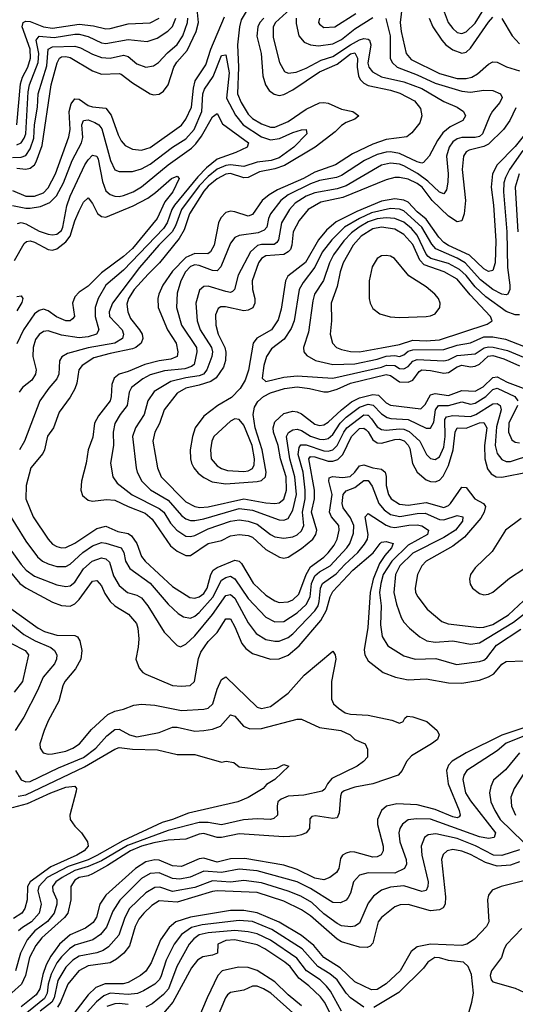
# Model space of a CAD drawing. Header units: inches. Extents: x 990535 to 1117859, y 769386 to 892122.
# Tile 604 of 656: x 1096123 to 1098351, y 803480 to 807903. Entities that reach past the tile are written whole.
import ezdxf

# ---------------------------------------------------------------- set-up
doc = ezdxf.new("R2010")
doc.units = ezdxf.units.IN
doc.header["$MEASUREMENT"] = 0
doc.layers.add('B0890', color=7, linetype='Continuous')

msp = doc.modelspace()

# ---------------------------------------------------------------- linework, layer by layer
at = {"layer": 'B0890', "color": 5}
for points, elevation in [([(1097355.2, 807964.8), (1097272.6, 807890), (1097262.7, 807870), (1097262.7, 807822.7), (1097290.1, 807710), (1097314, 807670), (1097330, 807662), (1097366.4, 807666.4), (1097410, 807684.2), (1097478.8, 807721.2), (1097530, 807736.9), (1097609.7, 807790.3), (1097650, 807811.5), (1097670, 807818.3), (1097690, 807815.1), (1097695.7, 807810), (1097701.1, 807790), (1097687.7, 807707.7), (1097692, 807690), (1097708.6, 807668.6), (1097750, 807645.7), (1097850, 807623.3), (1097930, 807594), (1098030, 807535.8), (1098090, 807509.2), (1098118.5, 807490), (1098126.9, 807470), (1098114.4, 807450), (1098058, 807422), (1098025.8, 807394.2), (1098000.6, 807359.4), (1097963.6, 807290), (1097938.2, 807261.8), (1097930, 807258.6), (1097910, 807264.7), (1097830, 807301.9), (1097790, 807309), (1097770, 807307.8), (1097730, 807296.8), (1097672.9, 807270), (1097570, 807202.1), (1097546.7, 807193.3), (1097470, 807180.3), (1097430, 807164.9), (1097330, 807115.8), (1097296.6, 807090), (1097250.7, 807030), (1097240.8, 807010), (1097233.2, 806970), (1097222.5, 806957.5), (1097194.2, 806945.8), (1097110, 806933.4), (1097090, 806924.9), (1097070, 806898.1), (1097026.8, 806793.2), (1097010, 806774.9), (1096990, 806775.4), (1096930, 806798.9), (1096910, 806800.8), (1096890, 806793.9), (1096867.6, 806770), (1096846.6, 806730), (1096830, 806674.7), (1096827.2, 806610), (1096850.1, 806530), (1096917.8, 806430), (1096919.3, 806410), (1096906.4, 806353.6), (1096895.7, 806344.3), (1096865.3, 806334.7), (1096774.5, 806325.5), (1096710, 806307.5), (1096676.2, 806290), (1096626.1, 806250), (1096615.3, 806230), (1096605.5, 806170), (1096574.2, 806130), (1096550.5, 806089.5), (1096543.7, 806050), (1096544.8, 805990), (1096530.7, 805910), (1096541.3, 805850), (1096560.4, 805820.4), (1096627.9, 805767.9), (1096750, 805707.3), (1096770.1, 805690), (1096801.4, 805641.4), (1096829.1, 805609.1), (1096870, 805583), (1096890, 805580.9), (1096910, 805585.6), (1096970, 805615.4), (1097070, 805650.3), (1097110, 805655.9), (1097150, 805650.9), (1097190, 805636.9), (1097250, 805589.7), (1097270, 805579.1), (1097310, 805574), (1097350, 805579.5), (1097370, 805588.5), (1097390, 805606.5), (1097400.4, 805630), (1097393.9, 805690), (1097406.4, 805750), (1097406.6, 805790), (1097397.3, 805870), (1097375, 805950), (1097378.5, 805981.5), (1097386.8, 805993.2), (1097410, 805992.9), (1097490, 805966.3), (1097510, 805964.6), (1097530, 805970), (1097550.3, 805989.7), (1097579.4, 806050), (1097594.1, 806070), (1097670, 806127.8), (1097686.9, 806126.9), (1097690, 806126.4), (1097705, 806110), (1097730, 806074.1), (1097750, 806061.8), (1097770, 806058.7), (1097830, 806064.6), (1097850, 806062.8), (1097873.2, 806053.2), (1097921.8, 806010), (1097951.3, 805950), (1097970, 805931.8), (1097990, 805927.5), (1098010, 805938.4), (1098030, 805982.8), (1098035.2, 806030), (1098033.5, 806106.5), (1098041.8, 806118.2), (1098070, 806125.4), (1098150, 806120.2), (1098174, 806130), (1098250, 806176.6), (1098270, 806178.5), (1098283.5, 806170), (1098287.4, 806150), (1098266.5, 806073.5), (1098261.1, 805990), (1098270, 805954), (1098290, 805927.4), (1098310, 805918.9), (1098330, 805918.1), (1098425.6, 805950)], 2840), ([(1097845.8, 807990), (1097833.9, 807890), (1097837.8, 807850), (1097859.9, 807750), (1097883, 807723), (1098010, 807661.5), (1098090, 807638.9), (1098130, 807638.2), (1098154.9, 807645.1), (1098180.8, 807659.2), (1098230, 807702.6), (1098250, 807713.5), (1098270, 807712), (1098310.7, 807690.7), (1098370, 807672.3)], 2880), ([(1098021.9, 807961.9), (1098049.3, 807890), (1098070, 807862.7), (1098090, 807845.6), (1098110, 807840.8), (1098130, 807847.9), (1098170, 807886.3), (1098209.9, 807950)], 2940), ([(1096110, 807235.3), (1096150, 807230.6), (1096170, 807235), (1096188.7, 807250), (1096196.2, 807263.7), (1096223, 807337), (1096264.1, 807610), (1096291.6, 807708.4), (1096301.5, 807730), (1096310, 807736.1), (1096330, 807737.7), (1096350, 807732.8), (1096450, 807672.8), (1096490, 807658.6), (1096570, 807661.6), (1096578.4, 807658.4), (1096630, 807619.6), (1096710, 807569.2), (1096724.5, 807564.5), (1096750, 807567.6), (1096770, 807582.2), (1096790.5, 807609.5), (1096815.8, 807690), (1096828.7, 807711.3), (1096875.6, 807764.4), (1096916.4, 807850), (1096927.1, 807890), (1096920.1, 807950)], 2820), ([(1097140.3, 807939.7), (1097118.6, 807901.4), (1097111, 807870), (1097102.6, 807790), (1097106.6, 807690), (1097101.4, 807570), (1097118.3, 807530), (1097150, 807477.6), (1097170, 807458.3), (1097210, 807434.4), (1097250, 807420.1), (1097270, 807420.1), (1097330, 807445.5), (1097410, 807500.1), (1097470, 807528.4), (1097490, 807531), (1097510, 807526.9), (1097570, 807500.4), (1097620.7, 807490), (1097647.2, 807470), (1097630, 807456), (1097590, 807441), (1097570, 807427.4), (1097541.2, 807398.8), (1097451.7, 807330), (1097313.1, 807246.9), (1097270, 807232), (1097200.3, 807219.7), (1097150, 807193.7), (1097130, 807191.6), (1097070, 807212.1), (1097050, 807209.3), (1097010, 807187.4), (1096970, 807155.1), (1096950, 807132.6), (1096885.7, 807030), (1096861.5, 806958.5), (1096839.8, 806920.2), (1096751.6, 806810), (1096699.8, 806760.2), (1096637.1, 806690), (1096611.5, 806650), (1096605, 806625), (1096608.7, 806590), (1096621.1, 806561.1), (1096661.9, 806510), (1096672.6, 806490), (1096676.3, 806470), (1096668.5, 806450), (1096644.9, 806430), (1096630, 806423.6), (1096530, 806403.7), (1096456.6, 806383.4), (1096404, 806350), (1096388.8, 806330), (1096379.4, 806270), (1096370, 806245), (1096350, 806207.4), (1096300.7, 806139.3), (1096274.7, 806070), (1096248, 806032), (1096234.2, 805970), (1096226.6, 805953.4), (1096172.8, 805890), (1096151.5, 805810), (1096150.6, 805750), (1096183.6, 805670), (1096250, 805569.5), (1096270, 805547.4), (1096290, 805535.8), (1096310, 805531), (1096330, 805532.5), (1096370, 805551.9), (1096470, 805617.5), (1096510, 805628.3), (1096563.3, 805603.3), (1096610, 805594.5), (1096624.7, 805584.7), (1096648.7, 805550), (1096670.8, 805490.8), (1096687.4, 805470), (1096810, 805356.7), (1096887, 805307), (1096910, 805303.7), (1096930, 805309.7), (1096950, 805325), (1096965.3, 805350), (1096982.2, 805410), (1096992.1, 805430), (1097010, 805442.2), (1097090, 805474.7), (1097110, 805470.7), (1097120.4, 805460.4), (1097172.1, 805372.1), (1097230, 805318), (1097270, 805291.9), (1097290, 805285.1), (1097330, 805288.1), (1097350, 805297.2), (1097377.8, 805322.2), (1097410.2, 805410), (1097430, 805445.4), (1097490, 805488.2), (1097510, 805508.4), (1097537.2, 805542.8), (1097550, 805570), (1097559.5, 805610), (1097556.9, 805630), (1097524.6, 805670), (1097515.4, 805690), (1097527.1, 805770), (1097512.3, 805830), (1097514.8, 805845.2), (1097529.7, 805850.3), (1097574.2, 805845.8), (1097608.7, 805851.3), (1097630, 805869.7), (1097650, 805898.5), (1097670, 805903.4), (1097710, 805889.8), (1097750, 805883), (1097766, 805870), (1097770.6, 805850.6), (1097770.1, 805809.9), (1097780.8, 805770), (1097793.5, 805750), (1097830, 805726.1), (1097870, 805721.7), (1097950, 805733.8), (1098030, 805711.2), (1098050, 805720.2), (1098059.5, 805730), (1098110, 805802.7), (1098130, 805801.6), (1098168.6, 805750), (1098208.6, 805730), (1098216.5, 805716.5), (1098211.1, 805691.1), (1098195.9, 805664.1), (1098122.4, 805577.6), (1098070, 805538.3), (1097949.5, 805470), (1097931.3, 805450), (1097910.7, 805410), (1097900.4, 805350), (1097902.9, 805330), (1097912.6, 805310), (1097954.7, 805254.7), (1098020, 805200), (1098048.7, 805188.7), (1098190, 805173.2), (1098210, 805173.6), (1098250, 805186.3), (1098320.1, 805230), (1098388, 805292)], 2780), ([(1097470.2, 807910), (1097466.1, 807890), (1097470, 807881.7), (1097490, 807866.9), (1097539.7, 807870), (1097633.8, 807930)], 2880), ([(1096090, 807135.1), (1096150, 807110.4), (1096190, 807109.3), (1096230, 807125.5), (1096250, 807147.8), (1096283.5, 807210), (1096344.1, 807375.9), (1096349.2, 807410), (1096345.1, 807490), (1096354.7, 807525.3), (1096370, 807547.3), (1096390, 807545.6), (1096430, 807517.4), (1096450, 807510.5), (1096510, 807504.8), (1096534.3, 807474.3), (1096564.8, 807384.8), (1096578.4, 807358.4), (1096597.6, 807337.6), (1096630, 807320.6), (1096670, 807316.9), (1096710, 807329), (1096850, 807428.3), (1096870, 807455.3), (1096895.8, 807510), (1096904.4, 807595.6), (1096912.3, 807627.7), (1096960, 807700), (1096981.5, 807770), (1097044, 807916)], 2780), ([(1096090, 807283.2), (1096130, 807284.8), (1096150, 807293.3), (1096170, 807322.6), (1096186.9, 807370), (1096189.8, 807430.2), (1096203.2, 807510), (1096205.2, 807570), (1096245.4, 807694.6), (1096250.4, 807770), (1096270, 807779.9), (1096370, 807784), (1096396.8, 807776.8), (1096450, 807747.6), (1096490, 807732.8), (1096530, 807730.4), (1096590, 807742.5), (1096610, 807737.4), (1096650, 807704.7), (1096690, 807689.2), (1096724.6, 807695.4), (1096746.1, 807710), (1096786.8, 807753.2), (1096830, 807790.5), (1096856.8, 807830), (1096877.9, 807890), (1096878.1, 807910)], 2840), ([(1096110, 807340.1), (1096130, 807350.1), (1096143.4, 807370), (1096150, 807390), (1096160.8, 807579.2), (1096167.5, 807610), (1096206, 807710), (1096208.2, 807750), (1096197.1, 807810), (1096210, 807827.8), (1096277.1, 807822.9), (1096370, 807837.9), (1096390, 807836.8), (1096430, 807826.5), (1096490, 807799.2), (1096510, 807796), (1096610, 807813.3), (1096695.9, 807804.1), (1096740.6, 807819.4), (1096789.3, 807850.7), (1096810, 807872.5), (1096824.4, 807910)], 2860), ([(1096110.2, 807429.8), (1096126.3, 807613.7), (1096135.8, 807644.2), (1096159.5, 807690), (1096170.7, 807730), (1096169.1, 807770), (1096133.2, 807870), (1096137.7, 807890), (1096150, 807896.1), (1096170, 807894.2), (1096230, 807871), (1096270, 807864.9), (1096390, 807882.5), (1096454.7, 807874.7), (1096510, 807862.1), (1096530, 807862.3), (1096610, 807883.5), (1096710, 807888), (1096749.9, 807910)], 2880), ([(1097219.6, 807910), (1097202.9, 807890), (1097193.7, 807870), (1097189.2, 807829.2), (1097209.1, 807750), (1097216.2, 807650), (1097227.8, 807610), (1097245, 807585), (1097267.4, 807567.4), (1097290, 807562.4), (1097310, 807566), (1097350, 807586.8), (1097470, 807667.6), (1097550, 807702.9), (1097610, 807749.4), (1097630, 807753), (1097641.3, 807730), (1097639.5, 807690), (1097645.9, 807650), (1097654, 807634), (1097670, 807617.9), (1097690, 807607.7), (1097790, 807585.8), (1097831.9, 807571.9), (1097897.5, 807537.5), (1097924.4, 807504.4), (1097930.5, 807470), (1097921.2, 807438.8), (1097885, 807395), (1097863.1, 807376.9), (1097770, 807364), (1097710, 807344.1), (1097619.4, 807300.6), (1097542.2, 807250), (1097450, 807218.3), (1097398.8, 807190), (1097281.7, 807138.3), (1097243.8, 807116.2), (1097212.9, 807090), (1097170, 807028.2), (1097150, 807020.4), (1097090, 807039.6), (1097070, 807042.1), (1097050, 807036), (1097027, 807013), (1097016.1, 806990), (1096996.4, 806890), (1096980.4, 806859.6), (1096968.7, 806851.3), (1096910, 806851.7), (1096870, 806833.8), (1096810, 806773.3), (1096767, 806710), (1096748, 806670), (1096743.4, 806650), (1096745.2, 806610), (1096787.1, 806510), (1096826.2, 806450), (1096834.1, 806410), (1096830.1, 806390), (1096802.9, 806377.1), (1096750, 806370), (1096685.9, 806354.1), (1096610, 806322.1), (1096570, 806310.7), (1096548, 806292), (1096536.7, 806263.3), (1096534.7, 806210), (1096529.3, 806190), (1096476.5, 806123.5), (1096459.4, 806090), (1096452.2, 806027.8), (1096431.3, 805970), (1096421.5, 805910), (1096400.8, 805830), (1096397.4, 805790), (1096405, 805765), (1096430, 805743.9), (1096450, 805739.6), (1096512.8, 805747.2), (1096550, 805744.7), (1096610, 805715.9), (1096686.8, 805686.8), (1096718.7, 805658.7), (1096800.1, 805540.1), (1096830, 805515.9), (1096870, 805496), (1096890, 805495.7), (1096970, 805549.4), (1097030, 805564.1), (1097070, 805584), (1097110, 805590.4), (1097150, 805586.5), (1097170, 805579), (1097230, 805523.3), (1097291.2, 805488.8), (1097310, 805484.7), (1097330, 805488), (1097390, 805527.7), (1097440.6, 805570), (1097454.4, 805590), (1097458.1, 805610), (1097435.3, 805690), (1097447.7, 805750), (1097448.1, 805790), (1097422.2, 805930), (1097430, 805939.9), (1097450, 805939.4), (1097510, 805919), (1097530, 805919.9), (1097552.3, 805927.7), (1097575.1, 805950), (1097614.7, 806030), (1097650, 806066.5), (1097670, 806067.8), (1097680.2, 806060.2), (1097690, 806051.2), (1097710, 806015.7), (1097730, 806002), (1097750, 806000.3), (1097810, 806017), (1097830, 806018.1), (1097850.7, 806010.7), (1097870, 805990.9), (1097876.6, 805976.6), (1097889, 805909), (1097910, 805870.8), (1097950, 805835.6), (1097970, 805828.2), (1097990, 805826.9), (1098010, 805834.3), (1098027.1, 805852.9), (1098050, 805900.4), (1098072.1, 805970), (1098080.2, 806050), (1098090, 806069.6), (1098130, 806067.5), (1098190, 806092.2), (1098210, 806093.9), (1098223.5, 806070), (1098212.3, 805990), (1098213.4, 805930), (1098225.9, 805885.9), (1098242.3, 805862.3), (1098265.5, 805850), (1098290, 805848.5), (1098411.2, 805871.2)], 2820), ([(1097768.6, 807908.6), (1097787.7, 807830), (1097788.1, 807730), (1097797.2, 807710), (1097819.4, 807690), (1097910, 807655.5), (1097990, 807618.1), (1098110, 807581.6), (1098150, 807577.2), (1098210, 807586.1), (1098250, 807583.8), (1098283.9, 807570), (1098292.6, 807552.6), (1098282.1, 807530), (1098248.9, 807491.1), (1098236.6, 807470), (1098203.4, 807390), (1098190, 807378.4), (1098170, 807372.8), (1098110, 807373), (1098090, 807367.4), (1098070, 807353.2), (1098054, 807330), (1098041, 807290), (1098048.6, 807210), (1098047.3, 807172.7), (1098041.5, 807138.5), (1098030, 807120.3), (1098010, 807128.5), (1097957.9, 807177.9), (1097911.5, 807211.5), (1097850, 807245.9), (1097830, 807253.6), (1097790, 807257.9), (1097750, 807248.9), (1097590, 807156.3), (1097550, 807143.4), (1097450, 807125.4), (1097410, 807109.3), (1097361.2, 807078.8), (1097335.5, 807050), (1097299.5, 806990), (1097285.8, 806914.2), (1097278.4, 806901.6), (1097266.6, 806893.4), (1097210, 806892.7), (1097191.9, 806888.1), (1097160.5, 806859.5), (1097105.1, 806754.9), (1097088.7, 806691.3), (1097078.9, 806681.1), (1097070, 806677.1), (1097050, 806681.5), (1096970, 806705.9), (1096950, 806703.8), (1096931.8, 806688.2), (1096914.4, 806630), (1096920.1, 806550), (1096934.6, 806510), (1096985.4, 806430), (1096989.4, 806410), (1096986.6, 806390), (1096964.5, 806330), (1096949.1, 806310.9), (1096930, 806302.8), (1096870, 806294.5), (1096802, 806278), (1096727.2, 806232.8), (1096698.8, 806190), (1096682.2, 806130), (1096643.8, 806070), (1096629.3, 806030), (1096647.1, 805890), (1096651.6, 805870), (1096672.1, 805830), (1096711.1, 805791.1), (1096790, 805744.7), (1096850, 805675.7), (1096870, 805661), (1096890, 805653.4), (1096910, 805652.7), (1096950, 805661), (1097110, 805707.5), (1097170, 805699.1), (1097290, 805656.5), (1097310, 805655.4), (1097330, 805662.9), (1097350, 805700.2), (1097366.7, 805770), (1097359.4, 805850), (1097336.6, 805930), (1097322.7, 806030), (1097331.7, 806048.3), (1097350, 806059.7), (1097370, 806062.8), (1097390, 806057), (1097430, 806032.1), (1097470, 806019), (1097490, 806016.3), (1097510, 806021.4), (1097530, 806040.1), (1097563.3, 806090), (1097590, 806117), (1097650, 806162.1), (1097690, 806176.1), (1097711.8, 806171.8), (1097750, 806131.8), (1097775.5, 806115.5), (1097790.8, 806110.8), (1097870, 806106.6), (1097950, 806067.6), (1097970, 806068.3), (1097984.9, 806095.1), (1097992.5, 806150), (1098006.1, 806170), (1098050, 806170.3), (1098110, 806185.6), (1098150, 806175.4), (1098170, 806179.7), (1098218.9, 806210), (1098250, 806241.8), (1098270, 806247.9), (1098349.5, 806210), (1098361.9, 806190)], 2860), ([(1097366.2, 807910), (1097365, 807885), (1097378.4, 807830), (1097401.8, 807801.8), (1097430, 807789.5), (1097465.5, 807785.5), (1097530, 807793.4), (1097570, 807813.4), (1097630, 807861.6), (1097710, 807911.9)], 2860), ([(1097963.2, 807910), (1097980.8, 807870), (1098021, 807810), (1098038.2, 807790), (1098070, 807766.6), (1098110, 807752.1), (1098130, 807757), (1098150, 807774.6), (1098230, 807891.5), (1098250, 807913.2)], 2920), ([(1098290, 807907.2), (1098337.3, 807830), (1098370, 807794.2)], 2920), ([(1096090, 807067.3), (1096150, 807055.4), (1096170, 807055.7), (1096216.5, 807063.5), (1096258.5, 807081.5), (1096288, 807112), (1096320.1, 807170), (1096358.9, 807270), (1096399.9, 807350), (1096405.9, 807374.1), (1096401.5, 807430), (1096410, 807450.5), (1096430, 807452.1), (1096460.5, 807440.5), (1096477.8, 807430), (1096492, 807412), (1096530.4, 807270.4), (1096550, 807227.7), (1096570, 807221.1), (1096630, 807220.8), (1096670, 807232.2), (1096710, 807253.2), (1096810, 807330.4), (1096870, 807367.9), (1096906.7, 807410), (1096942.2, 807490), (1096946.8, 807570), (1096952.9, 807590), (1096992.7, 807647.3), (1097030, 807742), (1097050, 807744.4), (1097064, 807664), (1097052.8, 807550), (1097093.6, 807473.6), (1097127.4, 807430), (1097210, 807376.5), (1097250, 807363.4), (1097290.5, 807369.5), (1097350, 807396), (1097390, 807407.3), (1097410.7, 807410), (1097413.5, 807390), (1097355.9, 807330), (1097290, 807281.6), (1097254, 807270), (1097190, 807262.3), (1097130, 807243.1), (1097070.2, 807250.2), (1097050, 807247.7), (1097010, 807231.4), (1096970, 807198.6), (1096930, 807156.9), (1096849.6, 807050), (1096823.7, 806976.3), (1096807.9, 806950), (1096748.6, 806890), (1096661.4, 806790), (1096540.5, 806630), (1096524.5, 806590), (1096525.8, 806570), (1096582.7, 806510), (1096590.1, 806490), (1096584.7, 806470), (1096550.7, 806449.3), (1096430, 806428.2), (1096337.4, 806402.6), (1096312.4, 806387.6), (1096302.3, 806370), (1096298, 806310), (1096289.6, 806290), (1096253, 806247), (1096213.9, 806190), (1096143.6, 806010), (1096121.4, 805970)], 2760), ([(1096112.7, 806987.3), (1096130, 806991.1), (1096150, 806985.8), (1096210, 806952.8), (1096250, 806939.5), (1096270, 806935.8), (1096290, 806938.7), (1096310, 806955.9), (1096317.4, 806970), (1096334.2, 807065.8), (1096349, 807110), (1096416, 807250), (1096430, 807272.8), (1096450, 807293.4), (1096470, 807290.1), (1096475.5, 807275.5), (1096495.1, 807175.1), (1096510, 807133.4), (1096530, 807116.8), (1096550, 807109.5), (1096570, 807107.9), (1096590, 807112.7), (1096632.8, 807130), (1096670, 807152), (1096790, 807250.9), (1096894.9, 807325.1), (1096915.2, 807344.8), (1096940.1, 807379.9), (1096990, 807466.7), (1097010, 807481.7), (1097034.1, 807434.1), (1097150.9, 807350), (1097145.3, 807330), (1097094.3, 807305.7), (1097010, 807276.4), (1096962.4, 807237.6), (1096923, 807197), (1096818.1, 807070), (1096806.4, 807050), (1096786.4, 806990), (1096770, 806964.3), (1096590, 806777.5), (1096510.5, 806710), (1096475.3, 806650), (1096462.6, 806610), (1096461.4, 806570), (1096478, 806510), (1096467.8, 806490), (1096430, 806478.6), (1096390, 806473.8), (1096310, 806486.1), (1096250, 806504.9), (1096230, 806501.6), (1096210, 806488.2), (1096194.3, 806465.7), (1096182.7, 806430), (1096182.4, 806390), (1096196.9, 806330), (1096194.3, 806310), (1096176.8, 806283.2), (1096135.8, 806250), (1096120.8, 806230)], 2740), ([(1098352.9, 807507.1), (1098326.2, 807450), (1098297.9, 807410), (1098230, 807343.9), (1098210, 807332.6), (1098142.8, 807317.2), (1098130.4, 807309.6), (1098118.4, 807290), (1098112.2, 807230), (1098126.7, 807090), (1098120.7, 807030), (1098110, 806998.4), (1098090, 806994.1), (1098050, 807020.7), (1097977.8, 807090), (1097931.5, 807150), (1097910, 807167.2), (1097870, 807186.6), (1097830, 807193.8), (1097810, 807194), (1097770, 807183.8), (1097575.4, 807104.6), (1097476.9, 807083.1), (1097419.2, 807050), (1097379.5, 807000.5), (1097351.5, 806950), (1097345.5, 806890), (1097339.6, 806870), (1097330, 806859.6), (1097310, 806847.7), (1097230, 806842.3), (1097210.5, 806829.5), (1097196.8, 806810), (1097167.2, 806730), (1097169.2, 806690), (1097180.3, 806650), (1097180.3, 806630), (1097170.9, 806609.1), (1097150, 806597.3), (1097130, 806595.4), (1097047.4, 806612.6), (1097027.7, 806612.3), (1097014.9, 806605.1), (1097003.4, 806576.6), (1097003.8, 806530), (1097014.7, 806490), (1097045.2, 806430), (1097050.1, 806409.9), (1097048.3, 806371.7), (1097038.3, 806341.7), (1097005.4, 806294.6), (1096982.1, 806277.9), (1096930, 806260.5), (1096870, 806248), (1096830, 806225.2), (1096772.8, 806150), (1096751.6, 806088.4), (1096730.4, 806049.6), (1096721.3, 806010), (1096742, 805890), (1096759.3, 805850), (1096870, 805737.3), (1096910, 805715.6), (1096931.9, 805711.9), (1096970, 805714.3), (1097130, 805751.2), (1097230, 805732.1), (1097270, 805729.1), (1097290, 805732.8), (1097310, 805748.6), (1097322.9, 805790), (1097320.5, 805850), (1097295.7, 805930), (1097285.2, 805990), (1097264.2, 806050), (1097262.8, 806070), (1097270, 806096.6), (1097310, 806133.2), (1097350, 806144.7), (1097370, 806141.5), (1097390, 806132), (1097450, 806086.1), (1097470, 806080.6), (1097490, 806082.8), (1097510, 806094.5), (1097569.1, 806150.9), (1097613.8, 806186.2), (1097650, 806203.8), (1097710, 806218.4), (1097735.8, 806215.8), (1097770, 806182.1), (1097790, 806171), (1097925.6, 806154.4), (1097946.1, 806173.9), (1097970, 806216.9), (1097990, 806223.3), (1098050, 806215.3), (1098110, 806236.7), (1098170, 806233.8), (1098205.8, 806254.2), (1098250, 806296.2), (1098270, 806298.7), (1098314.3, 806274.3), (1098386.9, 806246.9)], 2880), ([(1098430, 807431.9), (1098350, 807333.5), (1098270, 807250), (1098248.7, 807210), (1098242.6, 807150), (1098253.6, 807070), (1098263.5, 806910), (1098260.2, 806810), (1098250, 806776.2), (1098230, 806771), (1098210, 806783.1), (1098145.1, 806845.1), (1098050, 806888.4), (1098030, 806901.6), (1098006.4, 806926.4), (1097950, 807006.6), (1097910, 807039.7), (1097870, 807082.3), (1097850, 807092.2), (1097810, 807097.5), (1097750, 807087.1), (1097638.3, 807041.7), (1097545.8, 806994.2), (1097502.8, 806957.2), (1097466, 806914), (1097407.6, 806812.4), (1097328.6, 806750), (1097318.4, 806730), (1097298.1, 806601.9), (1097285, 806555), (1097255.3, 806510), (1097188.3, 806471.7), (1097173.1, 806450), (1097151.7, 806328.3), (1097135.9, 806284.1), (1097113.4, 806246.6), (1097074.8, 806205.2), (1097014, 806170), (1096950, 806121.9), (1096912, 806070), (1096899.2, 806030), (1096889.3, 805970), (1096890, 805930.8), (1096895.4, 805910), (1096905.2, 805890), (1096925.7, 805865.7), (1096950, 805846.7), (1096987.4, 805827.4), (1097050, 805817.7), (1097191, 805829), (1097210, 805833.3), (1097227.7, 805850), (1097230.8, 805870), (1097213.1, 805970), (1097181.7, 806070), (1097172.6, 806130), (1097177.9, 806162.1), (1097192.9, 806187.1), (1097219.5, 806210), (1097250, 806226.4), (1097313.5, 806246.5), (1097370, 806252.8), (1097426.3, 806246.3), (1097490, 806230.4), (1097510, 806231.3), (1097550, 806243), (1097610, 806270.2), (1097770, 806308.7), (1097790, 806305), (1097830, 806275.5), (1097870, 806275.1), (1097890, 806283.2), (1097918.1, 806321.9), (1097930, 806330.3), (1097970, 806327.4), (1098030, 806314.8), (1098050, 806318.5), (1098090, 806343.9), (1098110, 806350.3), (1098150, 806344), (1098170, 806345.7), (1098190, 806355.5), (1098229, 806391), (1098250, 806393.6), (1098299.2, 806379.2), (1098370, 806347.5)], 2920), ([(1098384.7, 807315.3), (1098324.9, 807230), (1098306.2, 807193.8), (1098300.1, 807170), (1098298.4, 807130), (1098313.4, 806950), (1098315.9, 806790), (1098326.7, 806710), (1098326.9, 806690), (1098318, 806670), (1098310, 806666.5), (1098290, 806669.9), (1098250, 806690.6), (1098194.7, 806734.7), (1098125.3, 806810), (1098090, 806831), (1097994, 806874), (1097975, 806895), (1097931.4, 806971.4), (1097850, 807044), (1097830, 807051.3), (1097790, 807054.2), (1097705, 807035), (1097650.1, 807010), (1097583, 806970), (1097525.6, 806914.4), (1097482, 806858), (1097449.7, 806790.3), (1097397.6, 806722.4), (1097379.9, 806690), (1097356.3, 806550), (1097343.8, 806516.2), (1097311.8, 806468.2), (1097255.2, 806424.8), (1097232, 806390), (1097220.3, 806350), (1097212.4, 806292.4), (1097230, 806277.9), (1097310, 806296.5), (1097370, 806302.2), (1097530, 806292.4), (1097750, 806341.5), (1097771.4, 806351.4), (1097809.2, 806349.2), (1097830, 806335.6), (1097850, 806334.5), (1097870, 806344.8), (1097890, 806368.3), (1097910, 806375.8), (1098030, 806370.5), (1098050, 806374.1), (1098090, 806393.6), (1098170, 806401.9), (1098210.9, 806429.1), (1098230, 806433.7), (1098251.8, 806431.8), (1098316.3, 806416.3), (1098387.2, 806387.2)], 2940), ([(1096099, 806821), (1096143.4, 806896.6), (1096153.7, 806906.3), (1096170, 806909.7), (1096190, 806902.9), (1096250, 806871), (1096270, 806868.1), (1096290, 806873.8), (1096330, 806905.1), (1096348.9, 806930), (1096370, 806999.8), (1096390, 807043.9), (1096410, 807083.2), (1096430, 807102.2), (1096450, 807076.9), (1096472.7, 807032.7), (1096490, 807018.5), (1096510, 807015.6), (1096633, 807067), (1096698.7, 807101.3), (1096734, 807126), (1096805.3, 807190), (1096830, 807199.6), (1096839.6, 807190), (1096811.3, 807130), (1096775.8, 807084.2), (1096740.1, 807010), (1096630, 806874.4), (1096590, 806838.3), (1096490, 806766.3), (1096430, 806705.9), (1096390, 806678.5), (1096370, 806658.1), (1096360.2, 806630), (1096368.8, 806570), (1096360.6, 806559.4), (1096350, 806550.4), (1096329.6, 806550.4), (1096288.1, 806568.1), (1096250, 806595.5), (1096230, 806602.1), (1096210, 806596.7), (1096190, 806580.7), (1096139.7, 806510), (1096110, 806447.3)], 2720), ([(1098368.8, 807210), (1098350.6, 807150), (1098362, 806950)], 2960), ([(1098370, 806577.2), (1098350, 806577.1), (1098310, 806592.3), (1098218.3, 806658.3), (1098170, 806702.9), (1098130, 806754.2), (1098100.7, 806780.7), (1098050, 806807.1), (1097970.5, 806830), (1097959.4, 806839.4), (1097949.6, 806850), (1097910, 806934.8), (1097884.7, 806964.7), (1097850, 806993.8), (1097809.2, 807009.2), (1097770, 807012.2), (1097730, 807008.5), (1097690, 806994.1), (1097648.8, 806970), (1097614.9, 806945.1), (1097580.1, 806910), (1097533.4, 806846.6), (1097515.7, 806810), (1097488.5, 806731.5), (1097448.8, 806670), (1097440.1, 806639.9), (1097420.8, 806499.2), (1097399.4, 806430), (1097400.7, 806410), (1097413.7, 806393.7), (1097452.5, 806372.5), (1097530, 806354.1), (1097630, 806356.6), (1097730, 806377.4), (1097770, 806391.4), (1097810, 806393.6), (1097830, 806390.1), (1097850, 806397.5), (1097870, 806413.1), (1097890, 806419.4), (1098030, 806420.5), (1098090, 806441), (1098150, 806450.6), (1098210, 806477.9), (1098250, 806477.5), (1098307, 806467), (1098595.6, 806355.6)], 2960), ([(1096110, 806658.6), (1096130, 806662.3), (1096136.1, 806650), (1096131.6, 806631.6), (1096110, 806595.2)], 2680), ([(1098361.4, 806170), (1098322.6, 806090), (1098320.5, 806050), (1098335.2, 806015.2), (1098350, 806005.2), (1098370, 806002.2)], 2860), ([(1096057.7, 805710), (1096150, 805559.8), (1096202.7, 805490), (1096225.9, 805470), (1096250, 805457.9), (1096290, 805447.2), (1096330, 805446.9), (1096350, 805457.2), (1096406.5, 805510), (1096450, 805539.6), (1096490, 805554.8), (1096510, 805551.5), (1096579.5, 805530), (1096591.5, 805510), (1096597.9, 805470), (1096618, 805438), (1096710, 805371.3), (1096790, 805277.8), (1096835.3, 805235.3), (1096859.9, 805219.9), (1096890, 805215.1), (1096910, 805224.1), (1096930, 805240.6), (1096991.4, 805308.6), (1097030, 805384.9), (1097050, 805397.9), (1097070, 805402.6), (1097090, 805391.8), (1097150, 805303.1), (1097230, 805219.3), (1097270, 805198.5), (1097310, 805199.6), (1097370, 805238.2), (1097410, 805276.2), (1097428, 805310), (1097435.1, 805370), (1097450, 805404.3), (1097470, 805422.7), (1097517.9, 805450), (1097593, 805530), (1097606.7, 805550), (1097623.3, 805596.7), (1097625, 805630), (1097610, 805664.6), (1097576.5, 805710), (1097572.5, 805730), (1097577.7, 805770), (1097590, 805786.1), (1097630, 805801.6), (1097670, 805833), (1097690, 805832.8), (1097707.9, 805807.9), (1097736.7, 805730), (1097760.9, 805700.9), (1097790, 805679.8), (1097831.8, 805671.8), (1097910, 805685), (1097945.9, 805685.9), (1098010, 805657), (1098030, 805655.6), (1098090, 805675.9), (1098115, 805670), (1098113.4, 805650), (1098082.3, 805610), (1098030, 805576.1), (1097890, 805506.1), (1097831.7, 805450), (1097812.2, 805410), (1097805.3, 805330), (1097816.7, 805276.7), (1097837.6, 805217.6), (1097850, 805196.3), (1097875.8, 805170), (1097921.8, 805130), (1097952.5, 805112.5), (1097990, 805106.9), (1098070, 805112.3), (1098150, 805098.3), (1098190, 805103.3), (1098343.3, 805196.7), (1098410, 805249.6)], 2760), ([(1096076, 805530), (1096130, 805455.7), (1096152.3, 805430), (1096190, 805403.7), (1096290, 805364.6), (1096330, 805356.1), (1096350, 805359.8), (1096370, 805376.8), (1096410, 805436.6), (1096448.8, 805470), (1096490, 805484.9), (1096510, 805481.2), (1096526.3, 805466.3), (1096544.7, 805404.7), (1096570, 805361.9), (1096607.5, 805330), (1096650, 805317.3), (1096670, 805305.8), (1096699.2, 805270), (1096772.1, 805152.1), (1096830, 805091.4), (1096846.2, 805086.2), (1096870, 805097.1), (1096910, 805135.5), (1096988.9, 805231.1), (1097050, 805315.7), (1097070, 805320.5), (1097090, 805304.4), (1097150, 805193.5), (1097185.2, 805145.2), (1097230, 805119.2), (1097270, 805110.5), (1097290, 805110.9), (1097330, 805127.3), (1097350, 805143.6), (1097450, 805247.5), (1097463.9, 805270), (1097469.7, 805290), (1097475.6, 805350), (1097484.1, 805370), (1097546.2, 805413.8), (1097583.9, 805456.1), (1097643.2, 805510), (1097673.2, 805546.8), (1097685.7, 805570), (1097689.7, 805590), (1097676.5, 805670), (1097690, 805684), (1097770, 805632.4), (1097790, 805624.2), (1097810, 805622.2), (1097872.7, 805632.7), (1097910, 805634.1), (1097930, 805628.8), (1097960.1, 805610), (1097955.8, 805590), (1097870, 805542.4), (1097795.7, 805470), (1097757, 805410), (1097746.6, 805370), (1097741.1, 805330), (1097747.2, 805270), (1097744.6, 805184.6), (1097752.7, 805132.7), (1097777.3, 805090), (1097850, 805046), (1097901, 805030), (1097993.2, 805033.2), (1098087.1, 805007.1), (1098190, 805019.4), (1098210, 805025.6), (1098223.5, 805036.5), (1098266.3, 805093.7), (1098375.2, 805164.8)], 2740), ([(1098377.7, 805662.3), (1098306.2, 805610), (1098246.2, 805513.8), (1098170, 805440.3), (1098150, 805411.1), (1098145.5, 805390), (1098147.9, 805367.9), (1098158.6, 805350), (1098190, 805325.5), (1098210, 805319.8), (1098230, 805321.6), (1098250, 805331.9), (1098325.3, 805394.7), (1098390, 805436.5)], 2820), ([(1096023.4, 805490), (1096123.4, 805370), (1096150, 805350.1), (1096270, 805286.3), (1096310.8, 805270.8), (1096350, 805268.6), (1096370, 805279.3), (1096390, 805298.5), (1096450, 805380.8), (1096470, 805383), (1096490, 805359.3), (1096505.4, 805325.4), (1096530, 805289.6), (1096550, 805270.5), (1096612.1, 805232.1), (1096647.5, 805190), (1096654.2, 805170), (1096658.1, 805121.9), (1096656, 805084), (1096645.5, 805030), (1096659.3, 804990), (1096675.8, 804970), (1096690, 804962.5), (1096810, 804912.5), (1096850, 804908.6), (1096888.4, 804911.6), (1096908.7, 804930), (1096927, 805033), (1096937.5, 805062.5), (1096970.4, 805109.6), (1097010.3, 805150), (1097050, 805210.8), (1097070, 805211.8), (1097090, 805176.1), (1097120.7, 805100.7), (1097138.8, 805078.8), (1097170, 805055.9), (1097250.5, 805030.5), (1097290, 805031.7), (1097330, 805047.7), (1097378.7, 805090), (1097476.6, 805203.4), (1097502.8, 805250), (1097517.9, 805310), (1097530, 805334.6), (1097620.4, 805430), (1097712.1, 805507.9), (1097743.2, 805550), (1097750, 805555.6), (1097770, 805558.5), (1097801.5, 805550), (1097794.2, 805530), (1097764, 805496), (1097740.1, 805459.9), (1097711.8, 805390), (1097698.8, 805330), (1097687.5, 805172.5), (1097671.8, 805071.8), (1097674.6, 805050), (1097690, 805022.2), (1097757, 804970), (1097812, 804950), (1097870, 804936.9), (1097950, 804941.6), (1098050, 804924.1), (1098110, 804922.6), (1098190, 804935.9), (1098230, 804950.7), (1098254.9, 804965.1), (1098290, 805007.4), (1098310, 805019.5), (1098390, 805023.5)], 2720), ([(1096044.9, 805284.9), (1096206.3, 805170), (1096234.4, 805154.4), (1096290, 805138.8), (1096370, 805136.3), (1096382, 805130), (1096393.4, 805113.4), (1096401.7, 805070), (1096397.3, 805030), (1096373.2, 804986.8), (1096325.6, 804930), (1096316.2, 804910), (1096298.4, 804841.6), (1096250, 804752.8), (1096232.1, 804710), (1096213.8, 804650), (1096214.6, 804630), (1096228.4, 804610), (1096250, 804603.8), (1096270, 804605), (1096330, 804617.7), (1096362.3, 804630), (1096391.5, 804650), (1096445.8, 804714.2), (1096518.5, 804781.5), (1096550, 804796.6), (1096590, 804805.7), (1096636.6, 804823.4), (1096670, 804828.2), (1096730, 804824), (1096850, 804799.7), (1096950, 804805.3), (1096970, 804810.5), (1096990.8, 804829.2), (1097010, 804895.4), (1097030, 804939), (1097050, 804951.6), (1097190, 804815.4), (1097210, 804809.3), (1097250, 804818.1), (1097330, 804877.4), (1097402, 804958), (1097530, 805066.4), (1097540.8, 805050), (1097544.5, 805030), (1097524, 804930), (1097525, 804850), (1097533.2, 804830), (1097555.5, 804810), (1097586.5, 804790), (1097610, 804782.7), (1097690, 804778.2), (1097795.8, 804755.8), (1097830, 804742.7), (1097846.3, 804750), (1097854, 804766), (1097865.5, 804774.5), (1097890, 804771.7), (1097952.6, 804750), (1098000.3, 804710), (1098008.5, 804690), (1098001.2, 804670), (1097974.6, 804650), (1097883.7, 804596.3), (1097862.5, 804570), (1097841.8, 804530), (1097823.6, 804510), (1097710, 804469.8), (1097630, 804455.9), (1097581.2, 804438.8), (1097570.1, 804430), (1097565.2, 804414.8), (1097559.6, 804340.4), (1097550, 804317.7), (1097530, 804314.1), (1097452.7, 804327.3), (1097435.6, 804324.4), (1097426.9, 804313.1), (1097425.5, 804270), (1097410, 804250.7), (1097390, 804241.9), (1097364.6, 804235.4), (1097310, 804232.4), (1097110, 804245.8), (1097030, 804229.4), (1097010, 804230), (1096950, 804246.7), (1096930, 804244.2), (1096870, 804222.1), (1096790, 804216.7), (1096726, 804206), (1096670, 804191.1), (1096620.2, 804170), (1096517.1, 804102.9), (1096450, 804066.4), (1096430, 804057.2), (1096390, 804049.1), (1096370, 804038.2), (1096351.9, 804010), (1096352.9, 803950), (1096338.6, 803890), (1096323.8, 803870), (1096221.6, 803778.4), (1096195.3, 803744.7), (1096166.4, 803690), (1096148.4, 803610), (1096130.1, 803570), (1096088, 803532)], 2680), ([(1096006.2, 805250), (1096141.5, 805141.5), (1096192.9, 805112.9), (1096262.8, 805082.8), (1096278.9, 805070), (1096289, 805050), (1096288.4, 805030), (1096279.2, 805010), (1096227.5, 804950), (1096202.7, 804890), (1096141.3, 804770), (1096102.5, 804710)], 2660), ([(1096082.9, 805102.9), (1096147.9, 805070), (1096162.1, 805050), (1096134.7, 804930), (1096098.5, 804881.5)], 2640), ([(1096104.5, 804530), (1096128.8, 804488.8), (1096150, 804478.7), (1096170, 804481.1), (1096297.4, 804542.6), (1096410, 804588.9), (1096465.2, 804630), (1096514.6, 804685.4), (1096550, 804714.2), (1096570, 804716.5), (1096617.1, 804690), (1096650, 804682.1), (1096750, 804701.3), (1096810, 804725), (1096830, 804725.5), (1096910, 804707.5), (1096950.1, 804710.1), (1096990, 804716.5), (1097025, 804730), (1097070, 804780.2), (1097090, 804774.4), (1097129.3, 804729.3), (1097156.9, 804716.9), (1097210, 804719.4), (1097370, 804760.8), (1097390, 804761.1), (1097470, 804723.9), (1097567, 804710), (1097607.8, 804690), (1097630, 804670.2), (1097676.4, 804650), (1097686.4, 804626.4), (1097686, 804590), (1097668, 804570), (1097640.7, 804550), (1097525.7, 804494.3), (1097506.1, 804470), (1097494.2, 804445.8), (1097482.9, 804437.1), (1097400, 804420), (1097330, 804414.6), (1097297.8, 804402.2), (1097283.4, 804390), (1097279.6, 804370), (1097281.8, 804330), (1097265.9, 804314.1), (1097250, 804309.9), (1097190, 804313.7), (1097129.2, 804309.2), (1097030, 804286.1), (1096970, 804297.5), (1096930, 804296.7), (1096790, 804261.2), (1096607.2, 804192.8), (1096490, 804125), (1096430, 804098.4), (1096370, 804081.2), (1096314.2, 804050), (1096285.8, 804030), (1096270.5, 804010), (1096271.3, 803990), (1096289, 803950), (1096289.4, 803930), (1096277.1, 803890), (1096248.1, 803851.9), (1096190.5, 803809.5), (1096156.4, 803770), (1096127, 803710), (1096104.6, 803630)], 2660), ([(1098390, 804721.6), (1098290.5, 804689.5), (1098130.1, 804610), (1098067.4, 804572.6), (1098050, 804554.9), (1098041.4, 804530), (1098049.2, 804470), (1098098.7, 804350), (1098103.7, 804330), (1098098.1, 804321.9), (1098090, 804318.4), (1098070, 804321.6), (1097990, 804355.7), (1097910, 804375.6), (1097819, 804381), (1097772.4, 804370), (1097748.9, 804350), (1097731.8, 804310), (1097732.1, 804287.9), (1097757.5, 804190), (1097757.4, 804170), (1097748.3, 804151.7), (1097730, 804142.1), (1097710, 804141.1), (1097630, 804163.8), (1097610, 804164.7), (1097590, 804159.5), (1097574.6, 804150), (1097564.8, 804135.2), (1097557.2, 804090), (1097547.2, 804072.8), (1097516.9, 804050), (1097490, 804039.6), (1097450, 804046.6), (1097370, 804085), (1097310, 804104.7), (1097134.6, 804134.6), (1097070, 804134.3), (1097010, 804119.2), (1096950, 804136.3), (1096930, 804133.1), (1096850, 804098.9), (1096810, 804102.3), (1096750, 804127.4), (1096730, 804129.2), (1096690, 804119.7), (1096642.8, 804090), (1096510.5, 803970), (1096482.4, 803930), (1096468.5, 803871.5), (1096452.4, 803847.6), (1096418.4, 803821.6), (1096350, 803792), (1096301.9, 803750), (1096263.2, 803696.8), (1096241.8, 803658.2), (1096226.2, 803613.8), (1096213.9, 803550), (1096197, 803523), (1096130, 803469)], 2720), ([(1098390, 804684.7), (1098310, 804653.4), (1098270, 804619.2), (1098133, 804530), (1098119.6, 804510), (1098115.3, 804490), (1098127.6, 804430), (1098150, 804393.4), (1098261.6, 804250), (1098255.6, 804230), (1098230, 804225.2), (1098190, 804232.1), (1097970, 804311), (1097907.2, 804312.8), (1097870, 804308.1), (1097843.5, 804290), (1097831.9, 804270), (1097827.7, 804250), (1097832.3, 804210), (1097860.5, 804130), (1097862.2, 804110), (1097852.5, 804090), (1097810, 804069.2), (1097688.9, 804071.1), (1097650, 804060.8), (1097623.9, 804030), (1097610, 803978.7), (1097600, 803960), (1097590, 803947.3), (1097564.6, 803935.4), (1097530, 803938.1), (1097430, 804000.8), (1097370.2, 804030.2), (1097190, 804079.2), (1097110, 804087), (1097030, 804071.9), (1096950, 804078.2), (1096889.4, 804050.6), (1096842.3, 804042.3), (1096810, 804045.4), (1096750, 804070.3), (1096710, 804068.2), (1096670, 804045.7), (1096572.3, 803947.7), (1096541, 803899), (1096513.4, 803826.6), (1096486.6, 803793.4), (1096450.9, 803769.1), (1096370, 803745.5), (1096346.4, 803730), (1096310, 803693.3), (1096290, 803666.1), (1096264.2, 803615.8), (1096250.6, 803570), (1096246, 803530), (1096233.8, 803506.2), (1096090, 803388.8)], 2740), ([(1096115.6, 804415.6), (1096150, 804421.6), (1096413.7, 804546.3), (1096550, 804626.4), (1096570, 804633.2), (1096630, 804626.3), (1096742.4, 804622.4), (1096830, 804601.5), (1096910, 804602.2), (1097030, 804567.9), (1097051.5, 804571.5), (1097086.1, 804566.1), (1097110, 804547.3), (1097210, 804534.3), (1097279, 804541), (1097310, 804556.9), (1097332.7, 804550), (1097270.4, 804490), (1097232.4, 804467.6), (1097217.1, 804450), (1097150, 804409), (1097104, 804390), (1096881.6, 804338.4), (1096810.2, 804310), (1096763.3, 804296.7), (1096585.7, 804214.3), (1096470, 804148.1), (1096430, 804129.2), (1096341.2, 804098.8), (1096246.7, 804050), (1096208.5, 804010), (1096204.9, 803990), (1096218.7, 803930), (1096210.7, 803890), (1096176.4, 803850), (1096134.6, 803825.4), (1096117.3, 803810)], 2640), ([(1098370.5, 804609.5), (1098306.5, 804533.5), (1098252.8, 804487.2), (1098241, 804459), (1098235.2, 804430), (1098240.8, 804390), (1098258.3, 804350), (1098282.9, 804310), (1098386.9, 804210)], 2760), ([(1098390, 804517.1), (1098345.1, 804450), (1098330.1, 804410), (1098333.9, 804370), (1098351.9, 804330)], 2780), ([(1096090, 804364.6), (1096158, 804382), (1096262.2, 804430), (1096330, 804455.6), (1096370, 804459.7), (1096378.5, 804450), (1096377.2, 804437.2), (1096347.5, 804330), (1096350.2, 804310.2), (1096370, 804280.3), (1096400.3, 804250), (1096427, 804210), (1096431.2, 804191.2), (1096413.2, 804170), (1096379.4, 804150), (1096262.9, 804097.1), (1096169.8, 804030), (1096158.3, 804010), (1096155.6, 803950), (1096145.2, 803910), (1096132.2, 803890), (1096095.1, 803864.9)], 2620), ([(1098370, 804173.4), (1098290, 804149.1), (1098253.3, 804150), (1098172.1, 804192.1), (1098090, 804225.3), (1097993.8, 804246.2), (1097959.1, 804240.9), (1097942.5, 804230), (1097928.2, 804190), (1097930.1, 804150), (1097959.3, 804030), (1097958.4, 804010), (1097950, 803991.9), (1097930, 803986.3), (1097850, 804011.7), (1097790, 804006.9), (1097750, 803993.1), (1097713.6, 803966.4), (1097690, 803934), (1097650, 803844), (1097630, 803831.7), (1097611.4, 803828.6), (1097570, 803832.2), (1097550, 803843.5), (1097490, 803886.9), (1097436.8, 803936.8), (1097386.4, 803966.4), (1097330, 803989.1), (1097210, 804025.7), (1097130, 804035.8), (1097070, 804028.6), (1096990, 804034.8), (1096910, 804004.9), (1096810, 803987.2), (1096753.3, 804006.7), (1096730, 804004.3), (1096690, 803980.8), (1096616.7, 803910), (1096595, 803870), (1096568.8, 803791.2), (1096522.1, 803737.9), (1096498.1, 803721.9), (1096470, 803711.3), (1096390, 803696.1), (1096362.2, 803677.8), (1096330, 803646.5), (1096293.5, 803586.5), (1096277.6, 803510), (1096267, 803490), (1096214.8, 803450)], 2760), ([(1098370, 804120.1), (1098330, 804104.9), (1098270, 804101.1), (1098216.9, 804116.9), (1098150, 804153.3), (1098110, 804168.6), (1098070, 804175.2), (1098044.7, 804170), (1098026.6, 804153.4), (1098019.3, 804130), (1098036.5, 803963.5), (1098035, 803930), (1098026, 803914), (1098010, 803904.7), (1097970, 803900.2), (1097870, 803928.7), (1097832.7, 803927.3), (1097810, 803918.4), (1097750, 803869.9), (1097734.3, 803850), (1097710, 803755.3), (1097698.2, 803741.8), (1097684.7, 803735.3), (1097650, 803736.6), (1097570, 803761.4), (1097550, 803773.2), (1097430, 803877.4), (1097390, 803904.6), (1097310, 803943.3), (1097190, 803981.8), (1097010, 803989.2), (1096990, 803986.9), (1096830, 803939.4), (1096750, 803944.9), (1096716.4, 803923.6), (1096680.3, 803890), (1096658, 803862), (1096641.3, 803830), (1096617, 803743), (1096591.6, 803710), (1096557.8, 803682.2), (1096530, 803666.3), (1096430, 803653.4), (1096388.9, 803631.1), (1096339, 803570), (1096306.7, 803490), (1096292.3, 803467.7)], 2780), ([(1098395.7, 804035.7), (1098288.1, 804010), (1098247.3, 803992.7), (1098230.8, 803970), (1098226.2, 803950), (1098231.6, 803850), (1098221.4, 803830), (1098167.4, 803772.6), (1098133.6, 803750), (1098110, 803744), (1097970, 803749.9), (1097910, 803738.4), (1097882.8, 803717.2), (1097833.9, 803630), (1097770, 803571.6), (1097730, 803547.2), (1097705, 803545), (1097630, 803581.1), (1097563.3, 803643.3), (1097490.7, 803690), (1097444.9, 803744.9), (1097390, 803789.1), (1097290, 803849.7), (1097190.6, 803890.6), (1097130, 803901), (1097070, 803901.2), (1096891, 803871), (1096824.7, 803850), (1096794.4, 803825.6), (1096756.5, 803770), (1096713.5, 803666.5), (1096690, 803628.9), (1096666.3, 803610), (1096610, 803577.5), (1096587.8, 803572.2), (1096507.5, 803572.5), (1096464.7, 803555.3), (1096430, 803523.3), (1096345.9, 803414.1)], 2820), ([(1097670, 803467.8), (1097610, 803509.9), (1097590, 803529.9), (1097549.9, 803590), (1097517.3, 803617.3), (1097462.5, 803650), (1097393.2, 803730), (1097255.9, 803815.9), (1097170, 803851.5), (1097110, 803857), (1096943.2, 803836.8), (1096895.2, 803824.8), (1096850, 803793.5), (1096816.9, 803750), (1096781, 803679), (1096756.8, 803603.2), (1096749.6, 803590), (1096730, 803571.2), (1096680, 803540), (1096651.8, 803528.2), (1096610, 803524.5), (1096530, 803530), (1096501.7, 803518.3), (1096468.7, 803491.3), (1096357.9, 803370)], 2840), ([(1097570, 803448.8), (1097519.7, 803539.7), (1097502.4, 803562.4), (1097473.3, 803590), (1097412.6, 803630), (1097368.1, 803688.1), (1097250, 803767.8), (1097190, 803796.4), (1097150, 803806.4), (1097090, 803812.1), (1096970, 803801.9), (1096930, 803792.2), (1096905.1, 803774.9), (1096884.3, 803750), (1096828.5, 803650), (1096792, 803550), (1096770, 803523.8), (1096717.7, 803482.3), (1096690, 803467.3)], 2860), ([(1098379.6, 803820.4), (1098311.5, 803748.5), (1098300.2, 803730), (1098289.1, 803690), (1098244.6, 803630), (1098237.6, 803610), (1098242, 803590), (1098250, 803580.7), (1098350, 803552.4), (1098390, 803534.8)], 2840), ([(1097534.1, 803410), (1097492.6, 803490), (1097474.5, 803514.5), (1097423.2, 803563.2), (1097378.3, 803598.3), (1097338.3, 803650), (1097315, 803670), (1097224.4, 803730), (1097190, 803747.5), (1097090, 803770.4), (1097050, 803766.4), (1097014, 803750), (1097011.6, 803710), (1096990, 803700.9), (1096946.5, 803693.5), (1096921.4, 803678.6), (1096895.7, 803644.3), (1096810.7, 803489.3), (1096760.1, 803430)], 2880), ([(1098121.5, 803370), (1098155.3, 803490), (1098162.7, 803530), (1098153.4, 803613.4), (1098139.5, 803650), (1098118, 803670), (1098050, 803677.2), (1098010, 803689.3), (1097989.1, 803690), (1097958.1, 803670), (1097937.7, 803642.3), (1097827.2, 803532.8), (1097714.5, 803465.5)], 2840), ([(1097390, 803473.9), (1097330, 803522.2), (1097270, 803581.4), (1097190, 803631.7), (1097150, 803645.5), (1097106.5, 803646.5), (1097033.7, 803630), (1097014.2, 803610), (1096965.2, 803510), (1096923.4, 803410)], 2920), ([(1097350, 803441.2), (1097251.4, 803530), (1097218.3, 803550), (1097190, 803562), (1097170, 803562.3), (1097130, 803544), (1097070, 803533.2), (1097057.5, 803522.5), (1097047.9, 803510), (1097006.4, 803410)], 2940), ([(1096610, 803479.6), (1096570, 803483.1), (1096550, 803483), (1096514.8, 803470)], 2860)]:
    msp.add_lwpolyline(points, dxfattribs=dict(at, elevation=elevation))
for points, elevation in [([(1097750, 806970.4), (1097710, 806962.7), (1097657.4, 806930), (1097622.2, 806890), (1097576.8, 806810), (1097563.5, 806770), (1097550, 806703.9), (1097523.6, 806630), (1097524.2, 806550), (1097519.3, 806490), (1097529.7, 806449.7), (1097547.8, 806430), (1097570, 806420.5), (1097610, 806412.7), (1097651.1, 806411.1), (1097750, 806429.1), (1097830, 806443.7), (1097890, 806462.4), (1097950, 806459.9), (1098010, 806463.9), (1098225, 806535), (1098246.5, 806550), (1098239.1, 806570), (1098147.5, 806667.5), (1098090, 806737.1), (1098031.5, 806770), (1097941.4, 806801.4), (1097922, 806822), (1097890, 806892.8), (1097850, 806938), (1097810, 806962)], 2980), ([(1097770, 806844.1), (1097750, 806841.3), (1097729.5, 806830.5), (1097707.1, 806792.9), (1097694.2, 806730), (1097694, 806650), (1097697.8, 806630), (1097710, 806605.6), (1097741.5, 806581.5), (1097787.6, 806567.6), (1097830, 806565.2), (1097950, 806569.7), (1097970, 806572.7), (1097990, 806582.1), (1098011.7, 806610), (1098013.7, 806630), (1098006, 806650), (1097989.4, 806670), (1097950, 806702.7), (1097871.6, 806751.6), (1097807.1, 806830), (1097790, 806839.9)], 3020), ([(1097090, 806110.5), (1097070, 806099.1), (1096995.1, 806030), (1096986.9, 806010), (1096980.4, 805970), (1096984, 805930), (1097010, 805899.3), (1097030, 805886.7), (1097057.4, 805877.4), (1097130, 805873.3), (1097150, 805876.9), (1097170, 805887.3), (1097176.8, 805903.2), (1097178.3, 805930), (1097168.6, 805990), (1097130, 806081.8), (1097110, 806107.4)], 2940)]:
    msp.add_lwpolyline(points, close=True, dxfattribs=dict(at, elevation=elevation))

doc.saveas('drawing.dxf')
